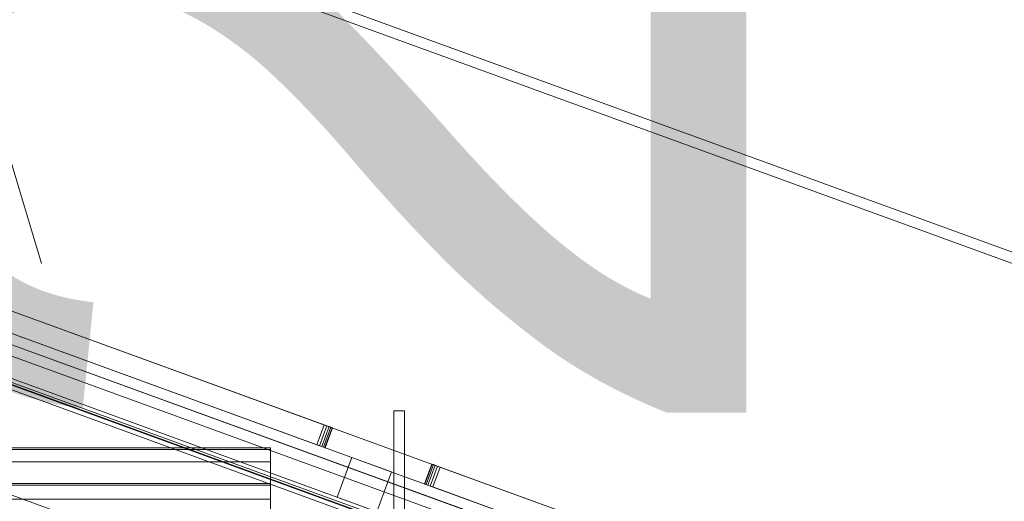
# Model space of a CAD drawing. Header units: millimetres. Extents: x -4738 to 65662, y -68080 to 6847.
# Tile 962 of 1056: x 27189 to 27468, y 1024 to 1160. Entities that reach past the tile are written whole.
import ezdxf

# ---------------------------------------------------------------- set-up
doc = ezdxf.new("R2010")
doc.units = ezdxf.units.MM
for name, color, linetype, lineweight in [('COTAS_P', 1, 'Continuous', 0), ('lateral_bajante_movil', 7, 'Continuous', 0), ('lateral_C09', 7, 'Continuous', 0)]:
    doc.layers.add(name, color=color, linetype=linetype, lineweight=lineweight)
doc.dimstyles.new('R19_100', dxfattribs={"dimtxt": 250, "dimasz": 150, "dimexe": 150, "dimexo": 80, "dimgap": 100, "dimtad": 1, "dimtih": 1, "dimtoh": 1, "dimdsep": 46, "dimcen": 0.09, "dimadec": 0, "dimazin": 0, "dimtfac": 1, "dimtdec": 4, "dimtofl": 0, "dimtmove": 0, "dimatfit": 3, "dimfxl": 1, "dimtolj": 1, "dimtzin": 0, "dimarcsym": 0})

# ---------------------------------------------------------------- blocks, each defined once
blk = doc.blocks.new('DIM_R30_9')
at = {"layer": 'COTAS_P'}
for p, q in [((26750.07, 1241), (27150.07, 1241)), ((27150.07, 1241), (27105.07, 1091)), ((27150.07, 0), (27150.07, 1241)), ((27150.07, 1241), (27195.07, 1091)), ((27150.07, 0), (27105.07, 150)), ((27150.07, 0), (27195.07, 150)), ((26750.07, 0), (27150.07, 0))]:
    blk.add_line(p, q, dxfattribs=at)
blk.add_text('1241 P', height=250, rotation=90, dxfattribs=at).set_placement((27050.07, 620.5))
blk = doc.blocks.new('DIM_R30_31')
at = {"layer": 'COTAS_P'}
for p, q in [((26795.07, 1320), (27495.07, 1320)), ((27495.07, 1320), (27450.07, 1170)), ((27495.07, 0), (27495.07, 1320)), ((27495.07, 1320), (27540.07, 1170)), ((27495.07, 0), (27450.07, 150)), ((27495.07, 0), (27540.07, 150)), ((26795.07, 0), (27495.07, 0))]:
    blk.add_line(p, q, dxfattribs=at)
blk.add_text('1320 P', height=250, rotation=90, dxfattribs=at).set_placement((27395.07, 660))

msp = doc.modelspace()

# ---------------------------------------------------------------- linework, layer by layer
at = {"layer": 'lateral_bajante_movil'}
for p, q in [((26850.067, 1320), (28353.576, 772.768)), ((26849.041, 1317.181), (28352.55, 769.949)), ((26846.989, 1191.543), (28350.498, 644.311)), ((28353.576, 643.19), (26850.067, 1190.422)), ((26833.309, 1153.955), (28336.817, 606.723)), ((27084.991, 1114.495), (27836.745, 840.879)), ((27834.693, 835.241), (27082.939, 1108.857)), ((27080.886, 1103.219), (27832.64, 829.603)), ((27829.98, 822.293), (27078.226, 1095.909)), ((27078.287, 1096.076), (27830.041, 822.46)), ((27830.246, 823.025), (27078.492, 1096.641)), ((27078.834, 1097.58), (27830.588, 823.964)), ((27139.023, 1094.829), (27275.278, 1045.236)), ((27077.808, 1094.761), (27829.562, 821.145)), ((27273.226, 1039.598), (27136.971, 1089.191)), ((27273.226, 1039.598), (27275.278, 1045.236)), ((27273.952, 1039.334), (27276.004, 1044.972)), ((27274.607, 1039.095), (27276.659, 1044.733)), ((27275.278, 1045.236), (27276.004, 1044.972)), ((27276.004, 1044.972), (27276.659, 1044.733)), ((27276.659, 1044.733), (27277.179, 1044.544)), ((27275.127, 1038.906), (27277.179, 1044.544)), ((27275.461, 1038.785), (27277.513, 1044.423)), ((27275.576, 1038.743), (27277.628, 1044.381)), ((27277.179, 1044.544), (27277.513, 1044.423)), ((27277.513, 1044.423), (27277.628, 1044.381)), ((27273.952, 1039.334), (27273.226, 1039.598)), ((27274.607, 1039.095), (27273.952, 1039.334)), ((27275.127, 1038.906), (27274.607, 1039.095)), ((27275.461, 1038.785), (27275.127, 1038.906)), ((27275.576, 1038.743), (27275.461, 1038.785)), ((27278.989, 1024.73), (27283.093, 1036.007)), ((27283.093, 1036.007), (27294.369, 1031.902)), ((27303.766, 1028.482), (27305.818, 1034.12)), ((27303.881, 1028.44), (27305.933, 1034.078)), ((27304.215, 1028.319), (27306.267, 1033.957)), ((27304.735, 1028.13), (27306.787, 1033.768)), ((27305.39, 1027.891), (27307.442, 1033.529)), ((27305.933, 1034.078), (27305.818, 1034.12)), ((27306.267, 1033.957), (27305.933, 1034.078)), ((27306.787, 1033.768), (27306.267, 1033.957)), ((27307.442, 1033.529), (27306.787, 1033.768)), ((27308.168, 1033.265), (27307.442, 1033.529)), ((27294.369, 1031.902), (27290.265, 1020.626)), ((27306.116, 1027.627), (27308.168, 1033.265)), ((27308.168, 1033.265), (27444.423, 983.672)), ((27303.766, 1028.482), (27303.881, 1028.44)), ((27303.881, 1028.44), (27304.215, 1028.319)), ((27304.215, 1028.319), (27304.735, 1028.13)), ((27304.735, 1028.13), (27305.39, 1027.891)), ((27305.39, 1027.891), (27306.116, 1027.627)), ((27442.371, 978.034), (27306.116, 1027.627)), ((27278.989, 1024.73), (27290.265, 1020.626))]:
    msp.add_line(p, q, dxfattribs=at)
at = {"layer": 'lateral_C09'}
for p, q in [((27295.067, 495.21), (27295.067, 1049.221)), ((27295.067, 1049.221), (27298.067, 1049.221)), ((27295.067, 1014.533), (27295.067, 1049.221)), ((27298.067, 1049.221), (27298.067, 495.21)), ((27298.067, 1014.533), (27298.067, 1049.221)), ((27160.067, 1038.759), (27260.067, 1038.759)), ((27260.067, 1038.226), (27160.067, 1038.226)), ((27260.067, 1038.759), (27260.067, 1038.226)), ((27260.067, 967.401), (27260.067, 1038.759)), ((27260.067, 1038.759), (27260.067, 1028.1)), ((27260.067, 1034.794), (27260.067, 1038.759)), ((27260.067, 966.868), (27260.067, 1038.226)), ((27260.067, 1034.794), (27160.067, 1034.794)), ((27260.067, 1024.136), (27260.067, 1034.794)), ((27160.067, 1028.633), (27260.067, 1028.633)), ((27260.067, 1028.1), (27160.067, 1028.1)), ((27260.067, 1028.633), (27260.067, 1028.1)), ((27260.067, 957.275), (27260.067, 1028.633)), ((27260.067, 956.742), (27260.067, 1028.1)), ((27260.067, 1024.136), (27260.067, 1028.1)), ((27160.067, 1024.136), (27260.067, 1024.136))]:
    msp.add_line(p, q, dxfattribs=at)

# ---------------------------------------------------------------- dimensions: what is measured, and where the dimension line sits
at = {"layer": 'COTAS_P'}
for p1, p2, distance, picture, middle in [((26795.067, 0), (26795.067, 1320), -700, 'DIM_R30_31', (27495.067, 660)), ((26750.067, 0), (26750.067, 1241), -400, 'DIM_R30_9', (27150.067, 620.5))]:
    dim = msp.add_aligned_dim(p1=p1, p2=p2, distance=distance, text='<> P', dimstyle='R19_100', dxfattribs=at)
    dim.commit()
    dim.dimension.update_dxf_attribs({"geometry": picture, "text_midpoint": middle})

doc.saveas('drawing.dxf')
